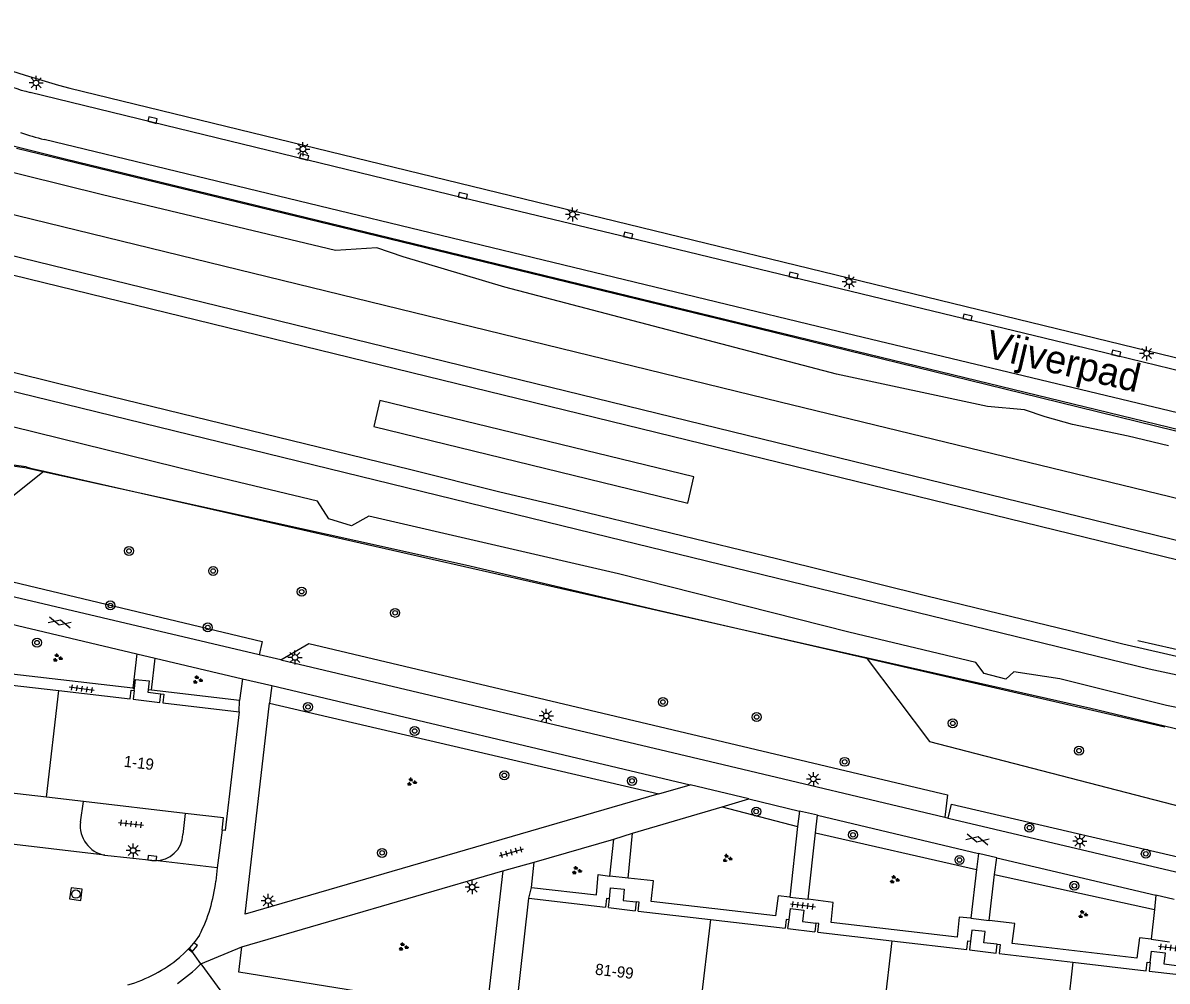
# Model space of a CAD drawing. Extents: x 131000 to 133014, y 396499 to 399001.
# Drawn here: x 131516.3 to 131618.1, y 397379.7 to 397465.1 of the extents above; entities that cross this region are included whole.
import ezdxf

# ---------------------------------------------------------------- set-up
doc = ezdxf.new("R2010")
doc.units = 0
for name, color, linetype in [('gg-afsc-hekwerk', 7, 'Continuous'), ('gg-anno-huisnummerreeks BGT', 7, 'Continuous'), ('gg-anno-openbare ruimte label', 7, 'Continuous'), ('gg-aspt-spoorlijn', 7, 'Continuous'), ('gg-bbg-hoofdgebouw', 7, 'Continuous'), ('gg-bbg-toegangstrap', 7, 'Continuous'), ('gg-bbg-tussenscheiding', 7, 'Continuous'), ('gg-knt-verharding', 7, 'Continuous'), ('gg-knt-verharding nz', 7, 'Continuous'), ('gt-grn-groengrens', 7, 'Continuous'), ('gt-grn-weggrens', 7, 'Continuous'), ('gt-symb-boom', 7, 'Continuous'), ('gt-symb-gesloten verharding', 7, 'Continuous'), ('gt-symb-groenvak', 7, 'Continuous'), ('gt-symb-kolk', 7, 'Continuous'), ('gt-symb-lichtmast', 7, 'Continuous'), ('gt-symb-rioolschacht', 7, 'Continuous'), ('gt-symb-tegel verharding', 7, 'Continuous'), ('gx-grn-IMGEO niveau 01', 7, 'Continuous'), ('gx-grn-maaiveld', 7, 'Continuous')]:
    doc.layers.add(name, color=color, linetype=linetype)

# ---------------------------------------------------------------- blocks, each defined once
blk = doc.blocks.new('gt0-KOLK')
at = {"layer": 'gt-symb-kolk'}
blk.add_lwpolyline([(0, 0), (0.38, 0), (0.38, 0.4), (-0.38, 0.4), (-0.38, 0), (0, 0)], dxfattribs=at)
blk = doc.blocks.new('gt0-LMAST')
at = {"layer": 'gt-symb-lichtmast'}
for p, q in [((-0.18, 0.17), (-0.45, 0.44)), ((-0.01, 0.25), (-0.01, 0.62)), ((0.17, 0.17), (0.44, 0.44)), ((-0.26, 0), (-0.63, 0)), ((-0.18, -0.18), (-0.45, -0.45)), ((-0.01, -0.25), (-0.01, -0.63)), ((0.44, -0.45), (0.17, -0.18)), ((0.24, 0), (0.62, 0))]:
    blk.add_line(p, q, dxfattribs=at)
blk.add_circle((-0.01, 0), 0.25, dxfattribs=at)
blk = doc.blocks.new('gt0-BOOM')
at = {"layer": 'gt-symb-boom'}
for radius in [0.4, 0.2]:
    blk.add_circle((0, 0), radius, dxfattribs=at)
blk = doc.blocks.new('gt0-TEG1')
at = {"layer": 'gt-symb-tegel verharding'}
for p, q in [((-1.12, 0), (1.12, 0)), ((-0.9, -0.25), (-0.9, 0.25)), ((-0.45, -0.25), (-0.45, 0.25)), ((0, -0.25), (0, 0.25)), ((0.45, -0.25), (0.45, 0.25)), ((0.9, -0.25), (0.9, 0.25))]:
    blk.add_line(p, q, dxfattribs=at)
blk = doc.blocks.new('gt0-GRVAK')
at = {"layer": 'gt-symb-groenvak'}
for p, q in [((-0.11, 0.19), (-0.23, 0.24)), ((-0.18, 0.15), (0.09, 0.15)), ((-0.09, 0.21), (-0.16, 0.32)), ((-0.05, 0.21), (-0.05, 0.39)), ((0, 0.21), (0.06, 0.32)), ((0.02, 0.19), (0.13, 0.24)), ((0.26, -0.05), (0.2, 0.06)), ((0.3, -0.05), (0.3, 0.13)), ((0.35, -0.05), (0.41, 0.06)), ((-0.24, -0.23), (-0.36, -0.18)), ((-0.32, -0.26), (-0.05, -0.26)), ((-0.23, -0.21), (-0.29, -0.09)), ((-0.18, -0.2), (-0.18, -0.02)), ((-0.14, -0.21), (-0.07, -0.09)), ((-0.12, -0.23), (0, -0.18)), ((0.24, -0.07), (0.12, -0.02)), ((0.17, -0.11), (0.44, -0.11)), ((0.37, -0.07), (0.49, -0.02))]:
    blk.add_line(p, q, dxfattribs=at)
blk = doc.blocks.new('gt0-GESVH1')
at = {"layer": 'gt-symb-gesloten verharding'}
for p, q in [((-0.99, -0.26), (0.01, 0.24)), ((0.01, -0.26), (-0.99, 0.24)), ((0.01, 0.24), (1.01, -0.26)), ((1.01, 0.24), (0.01, -0.26))]:
    blk.add_line(p, q, dxfattribs=at)
blk = doc.blocks.new('gt0-RS')
at = {"layer": 'gt-symb-rioolschacht'}
blk.add_lwpolyline([(-0.5, -0.5), (0.5, -0.5), (0.5, 0.5), (-0.5, 0.5)], close=True, dxfattribs=at)
blk.add_circle((0, 0), 0.375, dxfattribs=at)

msp = doc.modelspace()

# ---------------------------------------------------------------- linework, layer by layer
at = {"layer": 'gg-afsc-hekwerk'}
for points in [[(131000, 397578.95), (131023.91, 397573.08), (131026.42, 397572.81), (131028.85, 397572.28), (131031.15, 397571.32), (131074.95, 397560.58), (131075.62, 397563.17), (131129.25, 397549.78), (131134.14, 397548.56), (131160.34, 397542.08), (131253.59, 397518.95), (131281.64, 397511.97), (131366.85, 397490.76), (131408.24, 397480.46), (131415.53, 397478.73), (131442.33, 397472.08), (131471.54, 397464.85), (131483.73, 397461.85), (131495.91, 397458.86), (131510.42, 397455.39), (131520.02, 397452.99), (131680.24, 397414.03), (131683.13, 397411.51)], [(131498.48, 397471.28), (131504, 397466.92), (131506.3, 397465.28), (131508.71, 397463.8), (131510.37, 397462.9), (131512.06, 397462.09), (131514.68, 397461.02), (131516.46, 397460.43), (131519.43, 397459.54), (131520.45, 397459.29)], [(131520.45, 397459.29), (131641.8, 397429.72), (131671.21, 397422.83)], [(131515.68, 397453.94), (131580.2, 397438.26), (131606.82, 397431.73), (131681.11, 397413.48)], [(131515.68, 397453.94), (131580.2, 397438.26), (131606.82, 397431.73), (131681.11, 397413.48)], [(131491.38, 397425.03), (131492.33, 397428.75), (131516.42, 397425.51), (131533.68, 397421.71), (131545.91, 397419), (131555.66, 397416.84), (131572.71, 397412.82), (131617.93, 397402.39)], [(131516.55, 397425.55), (131492.33, 397428.75), (131491.38, 397425.03)], [(131615.54, 397410.1), (131620.26, 397409.01), (131622.61, 397408.5), (131624.98, 397407.98), (131629.89, 397407.06), (131634.68, 397406.22), (131637.06, 397405.84), (131639.45, 397405.5), (131644.29, 397404.9), (131649.24, 397404.37), (131654.02, 397403.86), (131658.97, 397403.28), (131661.39, 397403.01), (131667.03, 397402.22), (131671, 397401.6), (131673.43, 397401.2), (131678.17, 397400.22), (131680.58, 397399.66), (131682.93, 397399.07), (131686.14, 397398.21)], [(131611.34, 397404.05), (131668.38, 397390.36), (131672.8, 397392.17)]]:
    msp.add_lwpolyline(points, dxfattribs=at)
at = {"layer": 'gg-aspt-spoorlijn'}
for points in [[(131000, 397574.06), (131015.16, 397570.38), (131155.06, 397536.09), (131235.08, 397516.61), (131444.08, 397465.45), (131583.69, 397431.34), (131688.87, 397405.78)], [(131000, 397570.44), (131010.14, 397567.97), (131268.68, 397504.67), (131357.36, 397483.04), (131688.42, 397402.04)], [(131687.66, 397395.59), (131682.35, 397396.76), (131672.89, 397398.71), (131665.23, 397400.01), (131657.46, 397401.1), (131644.63, 397402.56), (131637.95, 397403.43), (131633.85, 397404.09), (131626.09, 397405.48), (131616.55, 397407.52), (131608.37, 397409.52), (131568.38, 397419.29), (131463.39, 397444.97), (131387.92, 397463.5)]]:
    msp.add_lwpolyline(points, dxfattribs=at)
at = {"layer": 'gg-bbg-hoofdgebouw'}
for p, q in [((131512.73, 397406.41), (131519.47, 397405.62)), ((131519.47, 397405.62), (131525.82, 397404.88)), ((131526.17, 397405.63), (131526.08, 397404.85)), ((131528.45, 397404.57), (131528.55, 397405.35)), ((131526.08, 397404.85), (131528.45, 397404.57)), ((131528.72, 397404.54), (131535.52, 397403.74)), ((131518.37, 397396.12), (131514.73, 397396.55)), ((131521.66, 397395.74), (131518.37, 397396.12)), ((131530.7, 397394.68), (131521.66, 397395.74)), ((131561.32, 397387.13), (131568.13, 397386.33)), ((131568.39, 397386.3), (131568.49, 397387.08)), ((131570.86, 397386.8), (131570.77, 397386.02)), ((131568.39, 397386.3), (131570.77, 397386.02)), ((131571.03, 397385.99), (131577.48, 397385.23)), ((131577.48, 397385.23), (131584.12, 397384.45)), ((131584.38, 397384.42), (131584.48, 397385.21)), ((131586.86, 397384.92), (131586.76, 397384.14)), ((131584.38, 397384.42), (131586.76, 397384.14)), ((131587.03, 397384.11), (131593.62, 397383.33)), ((131593.62, 397383.33), (131600.29, 397382.55)), ((131600.64, 397383.31), (131600.55, 397382.52)), ((131600.55, 397382.52), (131602.92, 397382.24)), ((131602.92, 397382.24), (131603.01, 397383.03)), ((131603.18, 397382.21), (131609.75, 397381.44)), ((131609.75, 397381.44), (131616.28, 397380.67)), ((131616.64, 397381.42), (131616.54, 397380.64)), ((131616.54, 397380.64), (131618.91, 397380.36))]:
    msp.add_line(p, q, dxfattribs=at)
for points in [[(131525.82, 397404.88), (131525.91, 397405.66), (131526.17, 397405.63)], [(131528.55, 397405.35), (131528.81, 397405.32), (131528.72, 397404.54)], [(131535.52, 397403.74), (131534.28, 397393.16), (131534.01, 397393.2)], [(131534.01, 397393.2), (131534.13, 397394.28), (131530.7, 397394.68)], [(131560.39, 397376.54), (131560.13, 397376.55), (131561.32, 397387.13)], [(131568.49, 397387.08), (131568.22, 397387.11), (131568.13, 397386.33)], [(131571.03, 397385.99), (131571.12, 397386.77), (131570.86, 397386.8)], [(131584.48, 397385.21), (131584.21, 397385.24), (131584.12, 397384.45)], [(131587.03, 397384.11), (131587.12, 397384.89), (131586.86, 397384.92)], [(131600.29, 397382.55), (131600.38, 397383.34), (131600.64, 397383.31)], [(131603.01, 397383.03), (131603.27, 397383), (131603.18, 397382.21)], [(131616.28, 397380.67), (131616.37, 397381.45), (131616.64, 397381.42)]]:
    msp.add_lwpolyline(points, dxfattribs=at)
at = {"layer": 'gg-bbg-toegangstrap'}
msp.add_line((131526.17, 397405.63), (131526.2, 397405.82), dxfattribs=at)
for points in [[(131526.2, 397405.82), (131526.29, 397406.62), (131527.49, 397406.48), (131527.4, 397405.68)], [(131527.4, 397405.68), (131527.37, 397405.49), (131528.55, 397405.35)], [(131568.49, 397387.08), (131568.59, 397388.06), (131569.8, 397387.93), (131569.69, 397386.92), (131570.86, 397386.8)], [(131584.48, 397385.21), (131584.6, 397386.21), (131585.8, 397386.07), (131585.68, 397385.07), (131586.86, 397384.92)], [(131603.01, 397383.03), (131601.83, 397383.17), (131601.95, 397384.16), (131600.76, 397384.3), (131600.64, 397383.31)], [(131616.64, 397381.42), (131616.75, 397382.42), (131617.95, 397382.28), (131617.83, 397381.29), (131619, 397381.15)]]:
    msp.add_lwpolyline(points, dxfattribs=at)
at = {"layer": 'gg-bbg-tussenscheiding'}
for p, q in [((131518.37, 397396.12), (131519.47, 397405.62)), ((131577.48, 397385.23), (131576.37, 397375.72)), ((131593.62, 397383.33), (131592.51, 397373.83)), ((131609.75, 397381.44), (131608.64, 397371.94))]:
    msp.add_line(p, q, dxfattribs=at)
at = {"layer": 'gg-knt-verharding'}
for p, q in [((131537.29, 397408.8), (131490.06, 397419.98)), ((131512.14, 397412.29), (131526.41, 397408.9)), ((131526.41, 397408.9), (131526.06, 397405.84)), ((131526.41, 397408.9), (131528.04, 397408.51)), ((131527.7, 397405.65), (131528.04, 397408.51)), ((131528.04, 397408.51), (131535.8, 397406.68)), ((131539.23, 397408.35), (131537.29, 397408.8)), ((131526.06, 397405.84), (131511.59, 397407.53)), ((131535.8, 397406.68), (131535.55, 397404.73)), ((131535.8, 397406.68), (131538.42, 397406.07)), ((131538.42, 397406.07), (131538.22, 397404.5)), ((131538.42, 397406.07), (131575.66, 397397.22)), ((131535.55, 397404.73), (131527.7, 397405.65)), ((131572.89, 397396.42), (131575.66, 397397.22)), ((131580.88, 397395.97), (131575.66, 397397.22)), ((131521.39, 397393.92), (131521.66, 397395.74)), ((131578.52, 397395.28), (131580.88, 397395.97)), ((131580.88, 397395.97), (131585.4, 397394.9)), ((131570.55, 397392.94), (131578.52, 397395.28)), ((131585.4, 397394.9), (131585.24, 397393.52)), ((131587, 397394.52), (131585.4, 397394.9)), ((131530.7, 397394.68), (131530.5, 397392.81)), ((131586.82, 397392.95), (131587, 397394.52)), ((131587, 397394.52), (131601.33, 397391.11)), ((131598.33, 397394.34), (131598.64, 397394.27)), ((131598.64, 397394.27), (131647.4, 397382.73)), ((131534.01, 397393.2), (131533.57, 397389.83)), ((131570.14, 397388.93), (131570.55, 397392.94)), ((131585.24, 397393.52), (131584.53, 397387.23)), ((131586.17, 397387.04), (131586.82, 397392.95)), ((131561.77, 397390.34), (131568.87, 397392.4)), ((131568.51, 397389.11), (131568.87, 397392.4)), ((131523.54, 397390.96), (131528.01, 397390.48)), ((131601.33, 397391.11), (131601.17, 397389.69)), ((131602.96, 397390.73), (131601.33, 397391.11)), ((131602.78, 397389.23), (131602.96, 397390.73)), ((131602.96, 397390.73), (131617.14, 397387.4)), ((131533.57, 397389.83), (131533.43, 397388.66)), ((131561.55, 397388.1), (131561.77, 397390.34)), ((131601.17, 397389.69), (131600.65, 397385.34)), ((131535.75, 397382.81), (131558.98, 397389.56)), ((131602.3, 397385.16), (131602.78, 397389.23)), ((131617.14, 397387.4), (131617, 397386.14)), ((131618.77, 397387.01), (131617.14, 397387.4)), ((131617, 397386.14), (131616.71, 397383.47)), ((131535.47, 397380.54), (131535.75, 397382.81)), ((131532.11, 397381.29), (131533.88, 397378.85))]:
    msp.add_line(p, q, dxfattribs=at)
for points in [[(131670.81, 397421.6), (131658.83, 397424.48), (131643.93, 397428.1), (131629.4, 397431.61), (131613.56, 397435.47), (131570.11, 397445.98), (131555.39, 397449.52), (131527.75, 397456.24), (131516.9, 397458.9)], [(131669.58, 397418.24), (131588.84, 397437.61), (131518.15, 397454.7)], [(131539.23, 397408.35), (131578.62, 397399.04), (131598.33, 397394.34)], [(131572.89, 397396.42), (131536.06, 397385.7), (131538.22, 397404.5)], [(131558.98, 397389.56), (131557.55, 397376.99), (131535.47, 397380.54)], [(131561.55, 397388.1), (131567.33, 397387.43), (131567.49, 397389.23), (131568.51, 397389.11)], [(131584.53, 397387.23), (131583.51, 397387.33), (131583.28, 397385.55), (131572.2, 397386.85), (131572.42, 397388.69), (131570.14, 397388.93)], [(131600.65, 397385.34), (131599.63, 397385.45), (131599.43, 397383.65), (131588.21, 397384.97), (131588.4, 397386.75), (131586.17, 397387.04)], [(131616.71, 397383.47), (131615.69, 397383.59), (131615.43, 397381.78), (131604.35, 397383.09), (131604.57, 397384.87), (131602.3, 397385.16)], [(131531.98, 397383.85), (131531.59, 397383.32), (131531.08, 397382.71)], [(131531.08, 397382.71), (131530.65, 397382.26), (131530.2, 397381.84)]]:
    msp.add_lwpolyline(points, dxfattribs=at)
for centre, radius, start, end in [((131520.51, 397473.7), 15.23, 243.9776, 256.3193), ((131532.14, 397505.73), 52.91, 252.297, 254.6701), ((131524.07, 397393.61), 2.71, 173.3813, 258.6895), ((131528.09, 397392.89), 2.41, 268.1753, 358.1433), ((131519.19, 397390.32), 14.34, 333.191, 353.3668), ((131521.98, 397391.8), 12.91, 286.281, 309.5455), ((131522.26, 397391.04), 13.86, 303.998, 315.2681)]:
    msp.add_arc(centre, radius, start, end, dxfattribs=at)
at = {"layer": 'gg-knt-verharding nz'}
for p, q in [((131523.54, 397390.96), (131512.21, 397392.29)), ((131533.57, 397389.83), (131528.01, 397390.48))]:
    msp.add_line(p, q, dxfattribs=at)
at = {"layer": 'gt-grn-groengrens'}
for p, q in [((131511.1, 397416.33), (131537.57, 397409.99)), ((131537.57, 397409.99), (131537.29, 397408.8)), ((131538.22, 397404.5), (131572.89, 397396.42)), ((131578.52, 397395.28), (131585.24, 397393.52)), ((131586.82, 397392.95), (131601.17, 397389.69)), ((131602.78, 397389.23), (131617, 397386.14))]:
    msp.add_line(p, q, dxfattribs=at)
for points in [[(131518.14, 397425.17), (131514.48, 397422.24), (131491.38, 397425.03)], [(131539.23, 397408.35), (131541.72, 397409.81), (131598.58, 397396.35), (131598.33, 397394.34)], [(131591.33, 397408.56), (131596.97, 397401.1), (131655.32, 397385.99)], [(131598.64, 397394.27), (131598.93, 397395.51), (131651.86, 397383.19)]]:
    msp.add_lwpolyline(points, dxfattribs=at)
at = {"layer": 'gt-grn-weggrens'}
for p, q in [((131526.06, 397405.84), (131526.2, 397405.82)), ((131527.7, 397405.65), (131527.4, 397405.68)), ((131535.52, 397403.74), (131535.55, 397404.73)), ((131568.87, 397392.4), (131570.55, 397392.94)), ((131558.98, 397389.56), (131561.77, 397390.34)), ((131570.14, 397388.93), (131568.51, 397389.11)), ((131561.32, 397387.13), (131561.55, 397388.1)), ((131584.53, 397387.23), (131586.17, 397387.04)), ((131600.65, 397385.34), (131602.3, 397385.16)), ((131532.11, 397381.29), (131531.08, 397382.71)), ((131532.11, 397381.29), (131535.75, 397382.81)), ((131616.71, 397383.47), (131618.34, 397383.26))]:
    msp.add_line(p, q, dxfattribs=at)
at = {"layer": 'gx-grn-IMGEO niveau 01'}
msp.add_lwpolyline([(131575.45, 397422.32), (131575.99, 397424.65), (131548.05, 397431.46), (131547.49, 397429.15), (131575.45, 397422.32)], dxfattribs=at)
at = {"layer": 'gx-grn-maaiveld'}
for p, q in [((131688.22, 397400.3), (131437.58, 397461.66)), ((131591.33, 397408.56), (131611.34, 397404.05))]:
    msp.add_line(p, q, dxfattribs=at)
for points in [[(131618.26, 397427.44), (131614.68, 397428.29), (131609.71, 397429.32), (131607.29, 397430.01), (131605.44, 397430.63), (131602.14, 397430.92), (131588.71, 397433.8), (131559.18, 397441.57), (131550.12, 397444.25), (131547.77, 397445.05), (131544.08, 397444.83), (131523.34, 397449.77), (131495.53, 397456.66), (131491.3, 397458.41), (131486.42, 397458.77), (131430.59, 397473.48), (131423.11, 397474.99), (131419.54, 397475.84), (131377.94, 397486.02), (131370.63, 397488.32), (131363.55, 397489.91), (131318, 397500.63)], [(131620, 397408.42), (131614.2, 397409.77), (131609.56, 397410.92), (131596.73, 397414.05), (131583.49, 397417.32), (131564.43, 397421.96), (131558.72, 397423.3), (131550.8, 397425.28), (131542.68, 397427.28), (131521.61, 397432.42), (131509.96, 397435.28), (131506.27, 397436.15), (131498.35, 397438.13), (131489.46, 397440.29), (131460.48, 397447.38), (131450.96, 397449.7), (131444.26, 397451.34), (131436.02, 397453.35), (131432.07, 397454.38)], [(131634.11, 397401.06), (131618.08, 397404.31), (131608.57, 397406.68), (131604.49, 397407.3), (131603.77, 397406.65), (131601.86, 397407.14), (131601.09, 397408.14), (131589.8, 397410.83), (131569.28, 397416.01), (131547.07, 397421.15), (131545.52, 397420.31), (131543.49, 397420.91), (131542.48, 397422.5), (131531.96, 397425.01), (131492.54, 397434.72), (131490.54, 397433.9), (131488.61, 397434.02), (131487.62, 397434.55), (131486.43, 397435.92), (131483.93, 397436.67), (131481.77, 397436.26)], [(131516.55, 397425.55), (131516.94, 397425.44), (131518.14, 397425.17)], [(131518.14, 397425.17), (131587.24, 397409.48), (131591.33, 397408.56)]]:
    msp.add_lwpolyline(points, dxfattribs=at)

# ---------------------------------------------------------------- block references
at = {"layer": 'gt-symb-boom'}
for p in [(131525.7, 397418.06), (131533.2, 397416.28), (131541.08, 397414.43), (131524.04, 397413.21), (131549.4, 397412.55), (131532.72, 397411.25), (131517.52, 397409.9), (131541.64, 397404.17), (131551.14, 397402.03), (131610.29, 397400.27), (131559.12, 397398.08), (131570.49, 397397.58), (131581.55, 397394.85), (131605.88, 397393.41), (131590.17, 397392.78), (131548.24, 397391.17), (131599.65, 397390.54), (131616.24, 397391.09), (131609.87, 397388.24)]:
    msp.add_blockref('gt0-BOOM', p, dxfattribs=at)
for p, rotation in [((131573.24, 397404.61), -6.719879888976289), ((131581.59, 397403.27), -6.719879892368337), ((131599.05, 397402.71), -6.719879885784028), ((131589.43, 397399.28), -6.719879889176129)]:
    msp.add_blockref('gt0-BOOM', p, dxfattribs=dict(at, rotation=rotation))
at = {"layer": 'gt-symb-gesloten verharding'}
for p, rotation in [((131519.53, 397411.7), -13.355340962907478), ((131601.26, 397392.36), 166.53322310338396)]:
    msp.add_blockref('gt0-GESVH1', p, dxfattribs=dict(at, rotation=rotation))
at = {"layer": 'gt-symb-groenvak'}
for p in [(131519.33, 397408.53), (131531.8, 397406.58), (131550.86, 397397.48), (131578.96, 397390.68), (131565.55, 397389.6), (131593.85, 397388.79), (131610.62, 397385.69), (131550.12, 397382.8)]:
    msp.add_blockref('gt0-GRVAK', p, dxfattribs=at)
at = {"layer": 'gt-symb-kolk'}
for p, rotation in [((131527.75, 397456.24), -13.654564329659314), ((131541.26, 397452.96), -13.687838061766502), ((131555.39, 397449.52), -13.513625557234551), ((131570.11, 397445.98), -13.611548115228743), ((131584.83, 397442.42), -13.636976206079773), ((131600.32, 397438.67), -13.588017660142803), ((131613.56, 397435.47), -13.687838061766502), ((131527.75, 397390.5), -6.200970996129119), ((131531.24, 397382.88), -130.9057260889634)]:
    msp.add_blockref('gt0-KOLK', p, dxfattribs=dict(at, rotation=rotation))
at = {"layer": 'gt-symb-lichtmast'}
for p in [(131517.44, 397459.75), (131541.2, 397453.86), (131565.21, 397448.04), (131589.83, 397442.04), (131616.32, 397435.66), (131540.49, 397408.58), (131562.87, 397403.37), (131586.65, 397397.75), (131610.37, 397392.22), (131526.08, 397391.38), (131556.27, 397388.12), (131538.11, 397386.91)]:
    msp.add_blockref('gt0-LMAST', p, dxfattribs=at)
at = {"layer": 'gt-symb-rioolschacht', "rotation": -7.757425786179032}
msp.add_blockref('gt0-RS', (131520.98, 397387.5), dxfattribs=at)
at = {"layer": 'gt-symb-tegel verharding'}
for p, rotation in [((131521.49, 397405.78), 172.29934460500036), ((131525.89, 397393.76), -6.662963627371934), ((131559.76, 397391.22), 16.13420459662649), ((131585.71, 397386.49), -6.606034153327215), ((131618.47, 397382.72), -6.606034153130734)]:
    msp.add_blockref('gt0-TEG1', p, dxfattribs=dict(at, rotation=rotation))

# ---------------------------------------------------------------- texts
at = {"layer": 'gg-anno-huisnummerreeks BGT'}
for s, p in [('1-19', (131525.2, 397398.85)), ('81-99', (131567.17, 397380.33))]:
    msp.add_text(s, height=1, rotation=353.3, dxfattribs=at).set_placement(p)
at = {"layer": 'gg-anno-openbare ruimte label'}
msp.add_text('Vijverpad', height=2.5, rotation=346.9, dxfattribs=at).set_placement((131601.84, 397435.34))

doc.saveas('drawing.dxf')
